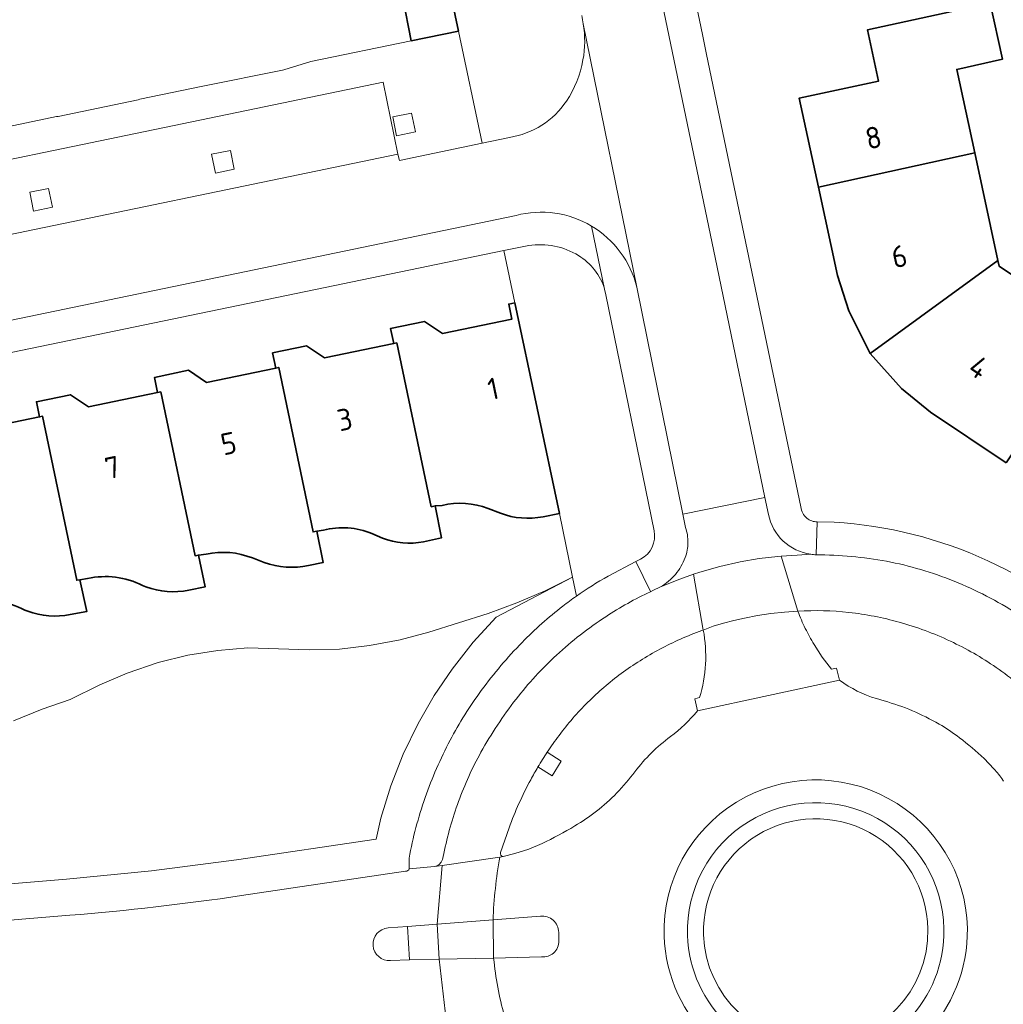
# Model space of a CAD drawing. Extents: x 150256 to 156914, y 461459 to 469481.
# Tile 673 of 731: x 154801 to 154862, y 468251 to 468312. Entities that reach past the tile are written whole.
import ezdxf
from ezdxf.enums import TextEntityAlignment as Align

# ---------------------------------------------------------------- set-up
doc = ezdxf.new("R2010")
doc.units = 0
doc.header["$LTSCALE"] = 0.75
for name, color, linetype, lineweight in [('B-RO-GR-BEPLANTING_CULTUUR_BOSPLANTSOEN-GV', 251, 'CONTINUOUS', 18), ('B-RO-GR-BEPLANTING_CULTUUR_HEESTERS-GV', 251, 'CONTINUOUS', 18), ('B-RO-GR-GROENVOORZIENING-GV', 251, 'CONTINUOUS', 18), ('B-RO-IE-TERREINAFSCHEIDING_KUNSTMATIG_HEKWERK-G', 251, 'IE-TERREINAFSCHEIDING-KUNSTMATIG', 18), ('B-RO-OG-BEBOUWING-GV', 6, 'CONTINUOUS', 35), ('B-RO-OG-BEBOUWING-T18', 1, 'CONTINUOUS', 18), ('B-RO-OG-TERREIN_CULTUURSCHEIDING-GV', 251, 'CONTINUOUS', 18), ('B-RO-VH-VERHARDING_ASFALT-GV', 251, 'CONTINUOUS', 18), ('B-RO-VH-VERHARDING_BETONSTRAATSTEEN-GV', 251, 'CONTINUOUS', 18), ('B-RO-VH-VERHARDING_TEGEL-GV', 251, 'CONTINUOUS', 18)]:
    doc.layers.add(name, color=color, linetype=linetype, lineweight=lineweight)
doc.styles.add('NLCS-ISO-M200-T18', font='NLCS-ISO.ttf', dxfattribs={"height": 360})
doc.linetypes.add('IE-TERREINAFSCHEIDING-KUNSTMATIG', pattern='A,4,[82,NLCS.SHX,S=0.75,R=90,X=0,Y=0],4,-2', length=10)

msp = doc.modelspace()

# ---------------------------------------------------------------- linework, layer by layer
at = {"layer": 'B-RO-GR-BEPLANTING_CULTUUR_BOSPLANTSOEN-GV'}
msp.add_lwpolyline([(154797.525, 468258.298), (154803.73, 468258.814), (154809.026, 468259.334), (154814.301, 468260.024), (154823.001, 468261.318), (154823.289, 468262.609), (154823.912, 468264.633), (154824.681, 468266.604), (154825.598, 468268.512), (154826.594, 468270.245), (154827.717, 468271.896), (154829.032, 468273.562), (154830.461, 468275.127), (154835.196, 468277.602), (154833.504, 468276.765), (154831.734, 468276.01), (154829.958, 468275.341), (154826.277, 468274.192), (154824.487, 468273.718), (154822.569, 468273.365), (154820.718, 468273.131), (154818.834, 468273.081), (154815.009, 468273.223), (154813.147, 468273.054), (154811.281, 468272.764), (154809.43, 468272.3), (154807.509, 468271.636), (154805.81, 468270.919), (154803.963, 468269.998), (154802.229, 468269.391), (154800.442, 468268.673)], dxfattribs=at)
msp.add_lwpolyline([(154797.525, 468258.298), (154803.73, 468258.814), (154809.026, 468259.334), (154814.301, 468260.024), (154823.001, 468261.318), (154823.289, 468262.609), (154823.912, 468264.633), (154824.681, 468266.604), (154825.598, 468268.512), (154826.594, 468270.245), (154827.717, 468271.896), (154829.032, 468273.562), (154830.461, 468275.127), (154835.196, 468277.602), (154833.504, 468276.765), (154831.734, 468276.01), (154829.958, 468275.341), (154826.277, 468274.192), (154824.487, 468273.718), (154822.569, 468273.365), (154820.718, 468273.131), (154818.834, 468273.081), (154815.009, 468273.223), (154813.147, 468273.054), (154811.281, 468272.764), (154809.43, 468272.3), (154807.509, 468271.636), (154805.81, 468270.919), (154803.963, 468269.998), (154802.229, 468269.391), (154800.442, 468268.673)], dxfattribs=at)
at = {"layer": 'B-RO-GR-BEPLANTING_CULTUUR_HEESTERS-GV'}
for points in [[(154832.477, 468298.239), (154830.938, 468297.921), (154831.607, 468294.679), (154834.388, 468281.566), (154835.196, 468277.602), (154835.443, 468276.426)], [(154832.477, 468298.239), (154830.938, 468297.921), (154831.607, 468294.679), (154834.388, 468281.566), (154835.196, 468277.602), (154835.443, 468276.426)], [(154840.275, 468280.499), (154837.276, 468295.178), (154837.201, 468295.53)], [(154840.275, 468280.499), (154837.276, 468295.178), (154837.201, 468295.53)], [(154837.416, 468277.68), (154839.141, 468278.578), (154839.439, 468278.733)], [(154837.416, 468277.68), (154839.141, 468278.578), (154839.439, 468278.733)]]:
    msp.add_lwpolyline(points, dxfattribs=at)
for points in [[(154834.081, 468298.205, 0.088542), (154832.477, 468298.239)], [(154834.081, 468298.205, 0.088542), (154832.477, 468298.239)], [(154835.573, 468297.617, 0.088467), (154834.081, 468298.205)], [(154835.573, 468297.617, 0.088467), (154834.081, 468298.205)], [(154836.574, 468296.719, 0.09004), (154835.573, 468297.617)], [(154836.574, 468296.719, 0.09004), (154835.573, 468297.617)], [(154837.201, 468295.53, 0.091507), (154836.574, 468296.719)], [(154837.201, 468295.53, 0.091507), (154836.574, 468296.719)], [(154839.439, 468278.733, 0.337456), (154840.275, 468280.499)], [(154839.439, 468278.733, 0.337456), (154840.275, 468280.499)], [(154835.443, 468276.426, -0.024441), (154837.416, 468277.68)], [(154835.443, 468276.426, -0.024441), (154837.416, 468277.68)]]:
    msp.add_lwpolyline(points, format="xyb", dxfattribs=at)
at = {"layer": 'B-RO-GR-GROENVOORZIENING-GV'}
for points in [[(154824.257, 468305.066), (154825.434, 468305.303), (154825.198, 468306.479), (154824.021, 468306.243)], [(154824.257, 468305.066), (154825.434, 468305.303), (154825.198, 468306.479), (154824.021, 468306.243)], [(154812.993, 468302.744), (154814.17, 468302.98), (154813.934, 468304.157), (154812.757, 468303.92)], [(154812.993, 468302.744), (154814.17, 468302.98), (154813.934, 468304.157), (154812.757, 468303.92)], [(154801.682, 468300.381), (154802.859, 468300.617), (154802.623, 468301.794), (154801.446, 468301.557)], [(154801.682, 468300.381), (154802.859, 468300.617), (154802.623, 468301.794), (154801.446, 468301.557)]]:
    msp.add_lwpolyline(points, close=True, dxfattribs=at)
at = {"layer": 'B-RO-IE-TERREINAFSCHEIDING_KUNSTMATIG_HEKWERK-G'}
for points in [[(154834.388, 468281.566), (154835.196, 468277.602)], [(154834.388, 468281.566), (154835.196, 468277.602)], [(154835.196, 468277.602), (154833.504, 468276.765), (154831.734, 468276.01), (154829.958, 468275.341), (154826.277, 468274.192), (154824.487, 468273.718), (154822.569, 468273.365), (154820.718, 468273.131), (154818.834, 468273.081), (154815.009, 468273.223), (154813.147, 468273.054), (154811.281, 468272.764), (154809.43, 468272.3), (154807.509, 468271.636), (154805.81, 468270.919), (154803.963, 468269.998), (154802.229, 468269.391), (154800.442, 468268.673)], [(154835.196, 468277.602), (154833.504, 468276.765), (154831.734, 468276.01), (154829.958, 468275.341), (154826.277, 468274.192), (154824.487, 468273.718), (154822.569, 468273.365), (154820.718, 468273.131), (154818.834, 468273.081), (154815.009, 468273.223), (154813.147, 468273.054), (154811.281, 468272.764), (154809.43, 468272.3), (154807.509, 468271.636), (154805.81, 468270.919), (154803.963, 468269.998), (154802.229, 468269.391), (154800.442, 468268.673)]]:
    msp.add_lwpolyline(points, dxfattribs=at)
at = {"layer": 'B-RO-OG-BEBOUWING-GV'}
for points in [[(154825.166, 468310.976), (154828.12, 468311.584), (154827.562, 468314.236), (154824.641, 468313.644)], [(154825.166, 468310.976), (154828.12, 468311.584), (154827.562, 468314.236), (154824.641, 468313.644)], [(154850.492, 468301.876), (154860.214, 468304.001), (154859.094, 468309.191), (154861.939, 468309.823), (154861.185, 468313.32), (154853.542, 468311.658), (154854.235, 468308.472), (154849.291, 468307.397)], [(154850.492, 468301.876), (154860.214, 468304.001), (154859.094, 468309.191), (154861.939, 468309.823), (154861.185, 468313.32), (154853.542, 468311.658), (154854.235, 468308.472), (154849.291, 468307.397)], [(154853.707, 468291.532), (154861.66, 468297.302), (154860.214, 468304.001), (154850.492, 468301.876), (154851.69, 468296.373), (154852.393, 468294.176)], [(154853.707, 468291.532), (154861.66, 468297.302), (154860.214, 468304.001), (154850.492, 468301.876), (154851.69, 468296.373), (154852.393, 468294.176)], [(154862.16, 468284.712), (154867.665, 468292.967), (154861.735, 468296.953), (154861.66, 468297.302), (154853.707, 468291.532), (154855.666, 468289.35), (154857.46, 468287.866)], [(154862.16, 468284.712), (154867.665, 468292.967), (154861.735, 468296.953), (154861.66, 468297.302), (154853.707, 468291.532), (154855.666, 468289.35), (154857.46, 468287.866)]]:
    msp.add_lwpolyline(points, close=True, dxfattribs=at)
for points in [[(154833.371, 468281.366), (154834.388, 468281.566), (154831.607, 468294.679), (154831.234, 468294.601), (154831.429, 468293.662), (154827.122, 468292.769), (154826.007, 468293.518), (154823.892, 468293.081), (154824.087, 468292.14), (154824.268, 468292.177), (154826.415, 468281.986), (154826.656, 468282.037), (154827.09, 468282.069)], [(154833.371, 468281.366), (154834.388, 468281.566), (154831.607, 468294.679), (154831.234, 468294.601), (154831.429, 468293.662), (154827.122, 468292.769), (154826.007, 468293.518), (154823.892, 468293.081), (154824.087, 468292.14), (154824.268, 468292.177), (154826.415, 468281.986), (154826.656, 468282.037), (154827.09, 468282.069)], [(154825.937, 468279.812), (154827.045, 468280.046), (154826.656, 468282.037), (154826.415, 468281.986), (154824.268, 468292.177), (154824.087, 468292.14), (154819.779, 468291.248), (154818.664, 468291.997), (154816.55, 468291.56), (154816.745, 468290.619), (154816.934, 468290.658), (154819.074, 468280.424), (154819.307, 468280.473), (154819.708, 468280.536)], [(154825.937, 468279.812), (154827.045, 468280.046), (154826.656, 468282.037), (154826.415, 468281.986), (154824.268, 468292.177), (154824.087, 468292.14), (154819.779, 468291.248), (154818.664, 468291.997), (154816.55, 468291.56), (154816.745, 468290.619), (154816.934, 468290.658), (154819.074, 468280.424), (154819.307, 468280.473), (154819.708, 468280.536)], [(154818.783, 468278.336), (154819.703, 468278.53), (154819.307, 468280.473), (154819.074, 468280.424), (154816.934, 468290.658), (154816.745, 468290.619), (154812.437, 468289.727), (154811.322, 468290.476), (154809.208, 468290.039), (154809.402, 468289.098), (154809.594, 468289.138), (154811.726, 468278.939), (154811.94, 468278.984), (154812.421, 468279.047)], [(154818.783, 468278.336), (154819.703, 468278.53), (154819.307, 468280.473), (154819.074, 468280.424), (154816.934, 468290.658), (154816.745, 468290.619), (154812.437, 468289.727), (154811.322, 468290.476), (154809.208, 468290.039), (154809.402, 468289.098), (154809.594, 468289.138), (154811.726, 468278.939), (154811.94, 468278.984), (154812.421, 468279.047)], [(154811.339, 468276.798), (154812.353, 468277.006), (154811.94, 468278.984), (154811.726, 468278.939), (154809.594, 468289.138), (154809.402, 468289.098), (154805.095, 468288.206), (154803.98, 468288.955), (154801.865, 468288.517), (154802.06, 468287.577), (154802.252, 468287.617), (154804.377, 468277.413), (154804.569, 468277.453), (154805.049, 468277.524)], [(154811.339, 468276.798), (154812.353, 468277.006), (154811.94, 468278.984), (154811.726, 468278.939), (154809.594, 468289.138), (154809.402, 468289.098), (154805.095, 468288.206), (154803.98, 468288.955), (154801.865, 468288.517), (154802.06, 468287.577), (154802.252, 468287.617), (154804.377, 468277.413), (154804.569, 468277.453), (154805.049, 468277.524)], [(154803.959, 468275.278), (154805.004, 468275.476), (154804.569, 468277.453), (154804.377, 468277.413), (154802.252, 468287.617), (154802.06, 468287.577), (154797.752, 468286.685), (154796.637, 468287.434), (154794.523, 468286.996), (154794.718, 468286.056), (154794.913, 468286.096), (154797.069, 468275.897), (154797.229, 468275.931), (154797.701, 468275.994)], [(154803.959, 468275.278), (154805.004, 468275.476), (154804.569, 468277.453), (154804.377, 468277.413), (154802.252, 468287.617), (154802.06, 468287.577), (154797.752, 468286.685), (154796.637, 468287.434), (154794.523, 468286.996), (154794.718, 468286.056), (154794.913, 468286.096), (154797.069, 468275.897), (154797.229, 468275.931), (154797.701, 468275.994)], [(154829.957, 468281.881), (154830.716, 468281.588)], [(154829.957, 468281.881), (154830.716, 468281.588)], [(154822.731, 468280.317), (154823.385, 468280.044)], [(154822.731, 468280.317), (154823.385, 468280.044)], [(154815.307, 468278.803), (154816.033, 468278.519)], [(154815.307, 468278.803), (154816.033, 468278.519)], [(154808.456, 468277.093), (154808.673, 468277.012)], [(154808.456, 468277.093), (154808.673, 468277.012)], [(154801.142, 468275.556), (154801.328, 468275.489)], [(154801.142, 468275.556), (154801.328, 468275.489)]]:
    msp.add_lwpolyline(points, dxfattribs=at)
for points in [[(154827.09, 468282.069, -0.152779), (154829.957, 468281.881)], [(154827.09, 468282.069, -0.152779), (154829.957, 468281.881)], [(154830.716, 468281.588, 0.14011), (154833.371, 468281.366)], [(154830.716, 468281.588, 0.14011), (154833.371, 468281.366)], [(154819.708, 468280.536, -0.163066), (154822.731, 468280.317)], [(154819.708, 468280.536, -0.163066), (154822.731, 468280.317)], [(154823.385, 468280.044, 0.151286), (154825.937, 468279.812)], [(154823.385, 468280.044, 0.151286), (154825.937, 468279.812)], [(154812.421, 468279.047, -0.146233), (154815.307, 468278.803)], [(154812.421, 468279.047, -0.146233), (154815.307, 468278.803)], [(154816.033, 468278.519, 0.138561), (154818.783, 468278.336)], [(154816.033, 468278.519, 0.138561), (154818.783, 468278.336)], [(154805.049, 468277.524, -0.174053), (154808.456, 468277.093)], [(154805.049, 468277.524, -0.174053), (154808.456, 468277.093)], [(154808.673, 468277.012, 0.142521), (154811.339, 468276.798)], [(154808.673, 468277.012, 0.142521), (154811.339, 468276.798)], [(154797.701, 468275.994, -0.187764), (154801.142, 468275.556)], [(154797.701, 468275.994, -0.187764), (154801.142, 468275.556)], [(154801.328, 468275.489, 0.135701), (154803.959, 468275.278)], [(154801.328, 468275.489, 0.135701), (154803.959, 468275.278)]]:
    msp.add_lwpolyline(points, format="xyb", dxfattribs=at)
at = {"layer": 'B-RO-OG-TERREIN_CULTUURSCHEIDING-GV'}
for points in [[(154835.196, 468277.602), (154830.461, 468275.127), (154829.032, 468273.562), (154827.717, 468271.896), (154826.594, 468270.245), (154825.598, 468268.512), (154824.681, 468266.604), (154823.912, 468264.633), (154823.289, 468262.609), (154823.001, 468261.318), (154814.301, 468260.024), (154809.026, 468259.334), (154803.73, 468258.814), (154797.525, 468258.298), (154791.773, 468257.767), (154786.027, 468257.204), (154778.388, 468256.41), (154774.588, 468255.983), (154769.866, 468255.398), (154762.189, 468254.375), (154756.018, 468253.509), (154749.846, 468252.645), (154737.494, 468250.668)], [(154835.196, 468277.602), (154830.461, 468275.127), (154829.032, 468273.562), (154827.717, 468271.896), (154826.594, 468270.245), (154825.598, 468268.512), (154824.681, 468266.604), (154823.912, 468264.633), (154823.289, 468262.609), (154823.001, 468261.318), (154814.301, 468260.024), (154809.026, 468259.334), (154803.73, 468258.814), (154797.525, 468258.298), (154791.773, 468257.767), (154786.027, 468257.204), (154778.388, 468256.41), (154774.588, 468255.983), (154769.866, 468255.398), (154762.189, 468254.375), (154756.018, 468253.509), (154749.846, 468252.645), (154737.494, 468250.668)], [(154835.443, 468276.426), (154835.196, 468277.602)], [(154835.443, 468276.426), (154835.196, 468277.602)], [(154843.335, 468274.32), (154843.244, 468274.286)], [(154843.335, 468274.32), (154843.244, 468274.286)], [(154850.222, 468273.421), (154850.732, 468272.635), (154851.302, 468271.892), (154851.629, 468271.94), (154851.815, 468271.192)], [(154850.222, 468273.421), (154850.732, 468272.635), (154851.302, 468271.892), (154851.629, 468271.94), (154851.815, 468271.192)], [(154842.97, 468269.291), (154842.8, 468270.034), (154843.097, 468270.114)], [(154842.97, 468269.291), (154842.8, 468270.034), (154843.097, 468270.114)], [(154854.099, 468270.056), (154854.583, 468269.912)], [(154854.099, 468270.056), (154854.583, 468269.912)], [(154833.636, 468266.732), (154834.498, 468266.159), (154833.944, 468265.246), (154833.053, 468265.804)], [(154833.636, 468266.732), (154834.498, 468266.159), (154833.944, 468265.246), (154833.053, 468265.804)], [(154860.793, 468266.325), (154861.412, 468265.686)], [(154860.793, 468266.325), (154861.412, 468265.686)], [(154861.966, 468264.99), (154861.995, 468264.915)], [(154861.966, 468264.99), (154861.995, 468264.915)], [(154831.256, 468262.015), (154830.725, 468260.474)], [(154831.256, 468262.015), (154830.725, 468260.474)], [(154830.889, 468260.226), (154831.625, 468260.427), (154832.48, 468260.697), (154833.307, 468261.044)], [(154830.889, 468260.226), (154831.625, 468260.427), (154832.48, 468260.697), (154833.307, 468261.044)], [(154825.052, 468259.474), (154825.035, 468260.129)], [(154825.052, 468259.474), (154825.035, 468260.129)], [(154814.612, 468257.796), (154824.821, 468259.313)], [(154814.612, 468257.796), (154824.821, 468259.313)], [(154720.52, 468245.378), (154726.565, 468246.491), (154737.864, 468248.449), (154750.18, 468250.42), (154756.33, 468251.281), (154762.494, 468252.146), (154770.153, 468253.166), (154774.852, 468253.749), (154778.63, 468254.173), (154786.253, 468254.965), (154791.986, 468255.527), (154797.722, 468256.057), (154803.933, 468256.573)], [(154720.52, 468245.378), (154726.565, 468246.491), (154737.864, 468248.449), (154750.18, 468250.42), (154756.33, 468251.281), (154762.494, 468252.146), (154770.153, 468253.166), (154774.852, 468253.749), (154778.63, 468254.173), (154786.253, 468254.965), (154791.986, 468255.527), (154797.722, 468256.057), (154803.933, 468256.573)]]:
    msp.add_lwpolyline(points, dxfattribs=at)
for points in [[(154834.6, 468275.803, -0.010874), (154835.443, 468276.426)], [(154834.6, 468275.803, -0.010874), (154835.443, 468276.426)], [(154832.071, 468273.553, -0.03577), (154834.6, 468275.803)], [(154832.071, 468273.553, -0.03577), (154834.6, 468275.803)], [(154852.395, 468275.413, 0.0444), (154849.219, 468275.49)], [(154852.395, 468275.413, 0.0444), (154849.219, 468275.49)], [(154849.219, 468275.49, 0.028919), (154849.68, 468274.423)], [(154849.219, 468275.49, 0.028919), (154849.68, 468274.423)], [(154855.515, 468274.808, 0.041285), (154852.395, 468275.413)], [(154855.515, 468274.808, 0.041285), (154852.395, 468275.413)], [(154858.699, 468273.628, 0.041363), (154855.515, 468274.808)], [(154858.699, 468273.628, 0.041363), (154855.515, 468274.808)], [(154843.244, 468274.286, 0.035983), (154840.639, 468273.13)], [(154843.244, 468274.286, 0.035983), (154840.639, 468273.13)], [(154843.097, 468270.114, 0.122693), (154843.335, 468274.32)], [(154843.097, 468270.114, 0.122693), (154843.335, 468274.32)], [(154849.68, 468274.423, 0.020454), (154850.222, 468273.421)], [(154849.68, 468274.423, 0.020454), (154850.222, 468273.421)], [(154829.532, 468270.564, -0.035816), (154832.071, 468273.553)], [(154829.532, 468270.564, -0.035816), (154832.071, 468273.553)], [(154861.544, 468271.995, 0.042462), (154858.699, 468273.628)], [(154861.544, 468271.995, 0.042462), (154858.699, 468273.628)], [(154840.639, 468273.13, 0.036418), (154838.23, 468271.608)], [(154840.639, 468273.13, 0.036418), (154838.23, 468271.608)], [(154838.23, 468271.608, 0.036791), (154836.154, 468269.826)], [(154838.23, 468271.608, 0.036791), (154836.154, 468269.826)], [(154864.258, 468269.753, 0.042773), (154861.544, 468271.995)], [(154864.258, 468269.753, 0.042773), (154861.544, 468271.995)], [(154851.815, 468271.192, 0.086606), (154854.099, 468270.056)], [(154851.815, 468271.192, 0.086606), (154854.099, 468270.056)], [(154827.59, 468267.463, -0.037922), (154829.532, 468270.564)], [(154827.59, 468267.463, -0.037922), (154829.532, 468270.564)], [(154836.154, 468269.826, 0.037459), (154834.367, 468267.769)], [(154836.154, 468269.826, 0.037459), (154834.367, 468267.769)], [(154854.583, 468269.912, -0.03235), (154856.336, 468269.299)], [(154854.583, 468269.912, -0.03235), (154856.336, 468269.299)], [(154841.295, 468267.69, 0.062281), (154842.97, 468269.291)], [(154841.295, 468267.69, 0.062281), (154842.97, 468269.291)], [(154856.336, 468269.299, -0.03204), (154857.997, 468268.47)], [(154856.336, 468269.299, -0.03204), (154857.997, 468268.47)], [(154857.997, 468268.47, -0.032358), (154859.271, 468267.615)], [(154857.997, 468268.47, -0.032358), (154859.271, 468267.615)], [(154826.038, 468263.892, -0.038074), (154827.59, 468267.463)], [(154826.038, 468263.892, -0.038074), (154827.59, 468267.463)], [(154834.367, 468267.769, 0.014658), (154833.636, 468266.732)], [(154834.367, 468267.769, 0.014658), (154833.636, 468266.732)], [(154839.082, 468265.505, -0.07367), (154841.295, 468267.69)], [(154839.082, 468265.505, -0.07367), (154841.295, 468267.69)], [(154859.271, 468267.615, -0.0249), (154860.793, 468266.325)], [(154859.271, 468267.615, -0.0249), (154860.793, 468266.325)], [(154833.053, 468265.804, 0.00974), (154832.601, 468265.006)], [(154833.053, 468265.804, 0.00974), (154832.601, 468265.006)], [(154837.956, 468264.188, 0.034805), (154839.082, 468265.505)], [(154837.956, 468264.188, 0.034805), (154839.082, 468265.505)], [(154861.412, 468265.686, -0.025633), (154861.966, 468264.99)], [(154861.412, 468265.686, -0.025633), (154861.966, 468264.99)], [(154832.601, 468265.006, 0.036997), (154831.256, 468262.015)], [(154832.601, 468265.006, 0.036997), (154831.256, 468262.015)], [(154825.035, 468260.129, -0.03806), (154826.038, 468263.892)], [(154825.035, 468260.129, -0.03806), (154826.038, 468263.892)], [(154836.684, 468263.045, 0.034337), (154837.956, 468264.188)], [(154836.684, 468263.045, 0.034337), (154837.956, 468264.188)], [(154858.3, 468255.734, 1.008967), (154842.354, 468255.333)], [(154858.3, 468255.734, 1.008967), (154842.354, 468255.333)], [(154835.348, 468262.13, 0.032378), (154836.684, 468263.045)], [(154835.348, 468262.13, 0.032378), (154836.684, 468263.045)], [(154843.353, 468255.367, -1.008889), (154857.3, 468255.718)], [(154857.3, 468255.718, 1.008889), (154843.353, 468255.367)], [(154843.353, 468255.367, -1.008889), (154857.3, 468255.718)], [(154857.3, 468255.718, 1.008889), (154843.353, 468255.367)], [(154833.307, 468261.044, 0.023408), (154835.348, 468262.13)], [(154833.307, 468261.044, 0.023408), (154835.348, 468262.13)], [(154830.725, 468260.474, 0.45711), (154830.889, 468260.226)], [(154830.725, 468260.474, 0.45711), (154830.889, 468260.226)], [(154824.821, 468259.313, 0.331981), (154825.052, 468259.474)], [(154824.821, 468259.313, 0.331981), (154825.052, 468259.474)], [(154803.933, 468256.573, 0.016191), (154814.612, 468257.796)], [(154803.933, 468256.573, 0.016191), (154814.612, 468257.796)], [(154842.354, 468255.333, 0.992913), (154858.3, 468255.734)], [(154842.354, 468255.333, 0.992913), (154858.3, 468255.734)], [(154857.3, 468255.718, -0.993118), (154843.353, 468255.367)], [(154843.353, 468255.367, 0.993118), (154857.3, 468255.718)], [(154857.3, 468255.718, -0.993118), (154843.353, 468255.367)], [(154843.353, 468255.367, 0.993118), (154857.3, 468255.718)]]:
    msp.add_lwpolyline(points, format="xyb", dxfattribs=at)
at = {"layer": 'B-RO-VH-VERHARDING_ASFALT-GV'}
for points in [[(154843.335, 468274.32), (154843.954, 468274.551), (154844.59, 468274.742), (154845.234, 468274.916), (154845.888, 468275.062), (154846.714, 468275.222), (154847.545, 468275.347), (154848.381, 468275.44), (154849.219, 468275.49), (154848.18, 468278.915), (154847.977, 468278.902), (154846.803, 468278.764), (154845.634, 468278.564), (154844.363, 468278.276), (154843.11, 468277.92), (154842.735, 468277.79)], [(154843.335, 468274.32), (154843.954, 468274.551), (154844.59, 468274.742), (154845.234, 468274.916), (154845.888, 468275.062), (154846.714, 468275.222), (154847.545, 468275.347), (154848.381, 468275.44), (154849.219, 468275.49), (154848.18, 468278.915), (154847.977, 468278.902), (154846.803, 468278.764), (154845.634, 468278.564), (154844.363, 468278.276), (154843.11, 468277.92), (154842.735, 468277.79)], [(154830.258, 468256.284), (154826.79, 468256.027), (154826.905, 468253.84), (154830.297, 468253.903)], [(154830.258, 468256.284), (154826.79, 468256.027), (154826.905, 468253.84), (154830.297, 468253.903)]]:
    msp.add_lwpolyline(points, close=True, dxfattribs=at)
for points in [[(154850.016, 468279.033), (154849.163, 468278.978), (154848.18, 468278.915), (154849.219, 468275.49)], [(154850.016, 468279.033), (154849.163, 468278.978), (154848.18, 468278.915), (154849.219, 468275.49)], [(154843.244, 468274.286), (154843.335, 468274.32), (154842.735, 468277.79), (154841.879, 468277.493), (154840.682, 468277.005), (154840.671, 468276.998)], [(154843.244, 468274.286), (154843.335, 468274.32), (154842.735, 468277.79), (154841.879, 468277.493), (154840.682, 468277.005), (154840.671, 468276.998)], [(154851.815, 468271.192), (154842.97, 468269.291)], [(154851.815, 468271.192), (154842.97, 468269.291)], [(154854.583, 468269.912), (154854.099, 468270.056)], [(154854.583, 468269.912), (154854.099, 468270.056)], [(154861.412, 468265.686), (154860.793, 468266.325)], [(154861.412, 468265.686), (154860.793, 468266.325)], [(154861.995, 468264.915), (154861.966, 468264.99)], [(154861.995, 468264.915), (154861.966, 468264.99)], [(154830.725, 468260.474), (154831.256, 468262.015)], [(154830.725, 468260.474), (154831.256, 468262.015)], [(154833.307, 468261.044), (154832.48, 468260.697), (154831.625, 468260.427), (154830.889, 468260.226), (154830.676, 468260.195)], [(154833.307, 468261.044), (154832.48, 468260.697), (154831.625, 468260.427), (154830.889, 468260.226), (154830.676, 468260.195)], [(154827.204, 468260.417), (154827.123, 468260.04), (154827.043, 468259.874), (154826.919, 468259.738), (154826.781, 468259.655), (154826.62, 468259.61), (154827.093, 468259.678), (154830.676, 468260.195), (154830.889, 468260.226)], [(154827.204, 468260.417), (154827.123, 468260.04), (154827.043, 468259.874), (154826.919, 468259.738), (154826.781, 468259.655), (154826.62, 468259.61), (154827.093, 468259.678), (154830.676, 468260.195), (154830.889, 468260.226)], [(154830.676, 468260.195), (154827.093, 468259.678), (154826.79, 468256.027)], [(154830.676, 468260.195), (154827.093, 468259.678), (154826.79, 468256.027)], [(154824.821, 468259.313), (154814.612, 468257.796)], [(154824.821, 468259.313), (154814.612, 468257.796)], [(154823.733, 468255.786), (154824.95, 468255.884), (154826.79, 468256.027), (154827.093, 468259.678), (154826.62, 468259.61), (154825.052, 468259.474)], [(154823.733, 468255.786), (154824.95, 468255.884), (154826.79, 468256.027), (154827.093, 468259.678), (154826.62, 468259.61), (154825.052, 468259.474)], [(154803.933, 468256.573), (154797.722, 468256.057), (154791.986, 468255.527), (154786.253, 468254.965), (154778.63, 468254.173), (154774.852, 468253.749), (154770.153, 468253.166), (154762.494, 468252.146), (154756.33, 468251.281), (154750.18, 468250.42), (154737.864, 468248.449), (154726.565, 468246.491), (154720.52, 468245.378)], [(154803.933, 468256.573), (154797.722, 468256.057), (154791.986, 468255.527), (154786.253, 468254.965), (154778.63, 468254.173), (154774.852, 468253.749), (154770.153, 468253.166), (154762.494, 468252.146), (154756.33, 468251.281), (154750.18, 468250.42), (154737.864, 468248.449), (154726.565, 468246.491), (154720.52, 468245.378)], [(154826.79, 468256.027), (154830.258, 468256.284)], [(154826.79, 468256.027), (154830.258, 468256.284)], [(154830.258, 468256.284), (154833.212, 468256.525)], [(154830.258, 468256.284), (154833.212, 468256.525)], [(154834.348, 468255.514), (154834.352, 468254.986)], [(154834.348, 468255.514), (154834.352, 468254.986)], [(154824.038, 468250.073), (154825.34, 468250.012), (154826.555, 468250.089), (154827.343, 468250.08), (154826.905, 468253.84), (154825.07, 468253.804), (154823.888, 468253.758)], [(154824.038, 468250.073), (154825.34, 468250.012), (154826.555, 468250.089), (154827.343, 468250.08), (154826.905, 468253.84), (154825.07, 468253.804), (154823.888, 468253.758)], [(154830.297, 468253.903), (154826.905, 468253.84)], [(154830.297, 468253.903), (154826.905, 468253.84)], [(154826.905, 468253.84), (154827.343, 468250.08), (154830.965, 468250.331)], [(154826.905, 468253.84), (154827.343, 468250.08), (154830.965, 468250.331)], [(154833.278, 468253.982), (154830.297, 468253.903)], [(154833.278, 468253.982), (154830.297, 468253.903)]]:
    msp.add_lwpolyline(points, dxfattribs=at)
for points in [[(154850.35, 468279.004, -0.026745), (154850.016, 468279.033)], [(154850.35, 468279.004, -0.026745), (154850.016, 468279.033)], [(154854.729, 468278.599, 0.043603), (154850.35, 468279.004)], [(154854.729, 468278.599, 0.043603), (154850.35, 468279.004)], [(154858.926, 468277.363, 0.048098), (154854.729, 468278.599)], [(154858.926, 468277.363, 0.048098), (154854.729, 468278.599)], [(154862.872, 468275.319, 0.048107), (154858.926, 468277.363)], [(154862.872, 468275.319, 0.048107), (154858.926, 468277.363)], [(154840.056, 468276.707, 0.037006), (154837.268, 468275.148)], [(154840.056, 468276.707, 0.037006), (154837.268, 468275.148)], [(154840.671, 468276.998, 0.020415), (154840.056, 468276.707)], [(154840.671, 468276.998, 0.020415), (154840.056, 468276.707)], [(154849.219, 468275.49, -0.0444), (154852.395, 468275.413)], [(154849.219, 468275.49, -0.0444), (154852.395, 468275.413)], [(154852.395, 468275.413, -0.041285), (154855.515, 468274.808)], [(154852.395, 468275.413, -0.041285), (154855.515, 468274.808)], [(154837.268, 468275.148, 0.041214), (154834.214, 468272.766)], [(154837.268, 468275.148, 0.041214), (154834.214, 468272.766)], [(154855.515, 468274.808, -0.041363), (154858.699, 468273.628)], [(154855.515, 468274.808, -0.041363), (154858.699, 468273.628)], [(154840.639, 468273.13, -0.035983), (154843.244, 468274.286)], [(154840.639, 468273.13, -0.035983), (154843.244, 468274.286)], [(154858.699, 468273.628, -0.042462), (154861.544, 468271.995)], [(154858.699, 468273.628, -0.042462), (154861.544, 468271.995)], [(154834.214, 468272.766, 0.041199), (154831.691, 468270.022)], [(154834.214, 468272.766, 0.041199), (154831.691, 468270.022)], [(154838.23, 468271.608, -0.036418), (154840.639, 468273.13)], [(154838.23, 468271.608, -0.036418), (154840.639, 468273.13)], [(154836.154, 468269.826, -0.036791), (154838.23, 468271.608)], [(154836.154, 468269.826, -0.036791), (154838.23, 468271.608)], [(154861.544, 468271.995, -0.042773), (154864.258, 468269.753)], [(154861.544, 468271.995, -0.042773), (154864.258, 468269.753)], [(154854.099, 468270.056, -0.086606), (154851.815, 468271.192)], [(154854.099, 468270.056, -0.086606), (154851.815, 468271.192)], [(154831.691, 468270.022, 0.038461), (154829.51, 468266.718)], [(154831.691, 468270.022, 0.038461), (154829.51, 468266.718)], [(154834.367, 468267.769, -0.037459), (154836.154, 468269.826)], [(154834.367, 468267.769, -0.037459), (154836.154, 468269.826)], [(154856.336, 468269.299, 0.03235), (154854.583, 468269.912)], [(154856.336, 468269.299, 0.03235), (154854.583, 468269.912)], [(154842.97, 468269.291, -0.062281), (154841.295, 468267.69)], [(154842.97, 468269.291, -0.062281), (154841.295, 468267.69)], [(154857.997, 468268.47, 0.03204), (154856.336, 468269.299)], [(154857.997, 468268.47, 0.03204), (154856.336, 468269.299)], [(154859.271, 468267.615, 0.032358), (154857.997, 468268.47)], [(154859.271, 468267.615, 0.032358), (154857.997, 468268.47)], [(154833.636, 468266.732, -0.014658), (154834.367, 468267.769)], [(154833.636, 468266.732, -0.014658), (154834.367, 468267.769)], [(154841.295, 468267.69, 0.07367), (154839.082, 468265.505)], [(154841.295, 468267.69, 0.07367), (154839.082, 468265.505)], [(154860.793, 468266.325, 0.0249), (154859.271, 468267.615)], [(154860.793, 468266.325, 0.0249), (154859.271, 468267.615)], [(154829.51, 468266.718, 0.039227), (154828.112, 468263.657)], [(154829.51, 468266.718, 0.039227), (154828.112, 468263.657)], [(154833.053, 468265.804, -0.012382), (154833.636, 468266.732)], [(154833.053, 468265.804, -0.012382), (154833.636, 468266.732)], [(154832.601, 468265.006, -0.00974), (154833.053, 468265.804)], [(154832.601, 468265.006, -0.00974), (154833.053, 468265.804)], [(154839.082, 468265.505, -0.034805), (154837.956, 468264.188)], [(154839.082, 468265.505, -0.034805), (154837.956, 468264.188)], [(154861.966, 468264.99, 0.025633), (154861.412, 468265.686)], [(154861.966, 468264.99, 0.025633), (154861.412, 468265.686)], [(154831.256, 468262.015, -0.036997), (154832.601, 468265.006)], [(154831.256, 468262.015, -0.036997), (154832.601, 468265.006)], [(154840.894, 468255.3, -1.002334), (154859.758, 468255.784)], [(154840.894, 468255.3, -1.002334), (154859.758, 468255.784)], [(154828.112, 468263.657, 0.039516), (154827.204, 468260.417)], [(154828.112, 468263.657, 0.039516), (154827.204, 468260.417)], [(154837.956, 468264.188, -0.034337), (154836.684, 468263.045)], [(154837.956, 468264.188, -0.034337), (154836.684, 468263.045)], [(154836.684, 468263.045, -0.032378), (154835.348, 468262.13)], [(154836.684, 468263.045, -0.032378), (154835.348, 468262.13)], [(154835.348, 468262.13, -0.023408), (154833.307, 468261.044)], [(154835.348, 468262.13, -0.023408), (154833.307, 468261.044)], [(154830.676, 468260.195, 0.032204), (154830.258, 468256.284)], [(154830.258, 468256.284, -0.032204), (154830.676, 468260.195)], [(154830.676, 468260.195, 0.032204), (154830.258, 468256.284)], [(154830.258, 468256.284, -0.032204), (154830.676, 468260.195)], [(154830.889, 468260.226, -0.45711), (154830.725, 468260.474)], [(154830.889, 468260.226, -0.45711), (154830.725, 468260.474)], [(154825.052, 468259.474, -0.331981), (154824.821, 468259.313)], [(154825.052, 468259.474, -0.331981), (154824.821, 468259.313)], [(154814.612, 468257.796, -0.016191), (154803.933, 468256.573)], [(154814.612, 468257.796, -0.016191), (154803.933, 468256.573)], [(154833.212, 468256.525, -0.427097), (154834.348, 468255.514)], [(154833.212, 468256.525, -0.427097), (154834.348, 468255.514)], [(154823.888, 468253.758, -0.996531), (154823.733, 468255.786)], [(154823.888, 468253.758, -0.996531), (154823.733, 468255.786)], [(154859.758, 468255.784, -0.990353), (154840.894, 468255.3)], [(154859.758, 468255.784, -0.990353), (154840.894, 468255.3)], [(154834.266, 468254.571, -0.106778), (154834.019, 468254.227)], [(154834.266, 468254.571, -0.106778), (154834.019, 468254.227)], [(154834.352, 468254.986, -0.105968), (154834.266, 468254.571)], [(154834.352, 468254.986, -0.105968), (154834.266, 468254.571)], [(154830.297, 468253.903, 0.044256), (154830.965, 468250.331)], [(154830.965, 468250.331, -0.044256), (154830.297, 468253.903)], [(154830.297, 468253.903, 0.044256), (154830.965, 468250.331)], [(154830.965, 468250.331, -0.044256), (154830.297, 468253.903)], [(154833.681, 468254.03, -0.089538), (154833.278, 468253.982)], [(154833.681, 468254.03, -0.089538), (154833.278, 468253.982)], [(154834.019, 468254.227, -0.110027), (154833.681, 468254.03)], [(154834.019, 468254.227, -0.110027), (154833.681, 468254.03)]]:
    msp.add_lwpolyline(points, format="xyb", dxfattribs=at)
at = {"layer": 'B-RO-VH-VERHARDING_BETONSTRAATSTEEN-GV'}
for points in [[(154816.099, 468371.87), (154815.226, 468371.736), (154814.166, 468374.484), (154819.76, 468376.696), (154818.64, 468380.189), (154812.798, 468377.962), (154810.308, 468376.955), (154811.715, 468373.535), (154812.723, 468371.017), (154815.833, 468362.194), (154817.269, 468357.479), (154818.709, 468352.753), (154820.928, 468343.888), (154821.59, 468341.259), (154821.843, 468340.051), (154822.524, 468337.407), (154823.41, 468333.776), (154824.582, 468328.59), (154825.577, 468323.752), (154826.572, 468318.917), (154827.562, 468314.236), (154828.12, 468311.584), (154829.585, 468304.61), (154831.289, 468304.968)], [(154816.099, 468371.87), (154815.226, 468371.736), (154814.166, 468374.484), (154819.76, 468376.696), (154818.64, 468380.189), (154812.798, 468377.962), (154810.308, 468376.955), (154811.715, 468373.535), (154812.723, 468371.017), (154815.833, 468362.194), (154817.269, 468357.479), (154818.709, 468352.753), (154820.928, 468343.888), (154821.59, 468341.259), (154821.843, 468340.051), (154822.524, 468337.407), (154823.41, 468333.776), (154824.582, 468328.59), (154825.577, 468323.752), (154826.572, 468318.917), (154827.562, 468314.236), (154828.12, 468311.584), (154829.585, 468304.61), (154831.289, 468304.968)], [(154849.398, 468281.98), (154843.536, 468310.121), (154843.278, 468311.364), (154839.99, 468327.147), (154838.583, 468333.57), (154837.13, 468339.983), (154835.141, 468348.483), (154834.093, 468352.752)], [(154849.398, 468281.98), (154843.536, 468310.121), (154843.278, 468311.364), (154839.99, 468327.147), (154838.583, 468333.57), (154837.13, 468339.983), (154835.141, 468348.483), (154834.093, 468352.752)], [(154834.217, 468343.367), (154836.185, 468334.834), (154837.809, 468327.47), (154839.364, 468320.091), (154844.071, 468297.489), (154847.171, 468282.573), (154847.391, 468281.516)], [(154847.171, 468282.573), (154844.071, 468297.489), (154839.364, 468320.091), (154837.809, 468327.47), (154836.185, 468334.834), (154834.217, 468343.367)], [(154834.217, 468343.367), (154836.185, 468334.834), (154837.809, 468327.47), (154839.364, 468320.091), (154844.071, 468297.489), (154847.171, 468282.573), (154847.391, 468281.516)], [(154847.171, 468282.573), (154844.071, 468297.489), (154839.364, 468320.091), (154837.809, 468327.47), (154836.185, 468334.834), (154834.217, 468343.367)], [(154835.875, 468312.033), (154839.203, 468295.649), (154842.064, 468281.529), (154847.171, 468282.573)], [(154839.203, 468295.649), (154835.875, 468312.033)], [(154835.875, 468312.033), (154839.203, 468295.649), (154842.064, 468281.529), (154847.171, 468282.573)], [(154839.203, 468295.649), (154835.875, 468312.033)], [(154829.585, 468304.61), (154828.12, 468311.584), (154825.166, 468310.976), (154818.926, 468309.691), (154817.242, 468309.176), (154817.159, 468309.15), (154812.215, 468308.156), (154808.297, 468307.34), (154808.201, 468307.312), (154808.194, 468307.31), (154803.222, 468306.277), (154803.122, 468306.263), (154799.664, 468305.542), (154799.587, 468305.517), (154799.578, 468305.515), (154794.573, 468304.486), (154790.763, 468303.689), (154785.772, 468302.694), (154785.767, 468302.693), (154784.053, 468302.486), (154777.753, 468301.194), (154774.856, 468300.6), (154767.264, 468299.044), (154767.376, 468298.495)], [(154829.585, 468304.61), (154828.12, 468311.584), (154825.166, 468310.976), (154818.926, 468309.691), (154817.242, 468309.176), (154817.159, 468309.15), (154812.215, 468308.156), (154808.297, 468307.34), (154808.201, 468307.312), (154808.194, 468307.31), (154803.222, 468306.277), (154803.122, 468306.263), (154799.664, 468305.542), (154799.587, 468305.517), (154799.578, 468305.515), (154794.573, 468304.486), (154790.763, 468303.689), (154785.772, 468302.694), (154785.767, 468302.693), (154784.053, 468302.486), (154777.753, 468301.194), (154774.856, 468300.6), (154767.264, 468299.044), (154767.376, 468298.495)], [(154774.584, 468293.243), (154774.798, 468293.265), (154775.983, 468293.512), (154780.617, 468294.497), (154780.549, 468294.893), (154779.606, 468299.313), (154823.436, 468308.399), (154824.341, 468303.916), (154824.446, 468303.53), (154829.585, 468304.61)], [(154774.584, 468293.243), (154774.798, 468293.265), (154775.983, 468293.512), (154780.617, 468294.497), (154780.549, 468294.893), (154779.606, 468299.313), (154823.436, 468308.399), (154824.341, 468303.916), (154824.446, 468303.53), (154829.585, 468304.61)], [(154831.289, 468304.968), (154829.585, 468304.61)], [(154831.289, 468304.968), (154829.585, 468304.61)], [(154829.585, 468304.61), (154824.446, 468303.53), (154824.341, 468303.916), (154796.723, 468298.209), (154780.549, 468294.893), (154780.617, 468294.497), (154775.983, 468293.512), (154774.798, 468293.265), (154774.584, 468293.243), (154775.505, 468288.458), (154831.692, 468300.113)], [(154829.585, 468304.61), (154824.446, 468303.53), (154824.341, 468303.916), (154796.723, 468298.209), (154780.549, 468294.893), (154780.617, 468294.497), (154775.983, 468293.512), (154774.798, 468293.265), (154774.584, 468293.243), (154775.505, 468288.458), (154831.692, 468300.113)], [(154831.692, 468300.113), (154775.505, 468288.458), (154773.661, 468288.075), (154758.141, 468284.867), (154740.99, 468281.322), (154688.599, 468270.495)], [(154831.692, 468300.113), (154775.505, 468288.458), (154773.661, 468288.075), (154758.141, 468284.867), (154740.99, 468281.322), (154688.599, 468270.495)], [(154837.201, 468295.53), (154836.381, 468299.453)], [(154836.381, 468299.453), (154837.201, 468295.53), (154837.276, 468295.178), (154840.275, 468280.499)], [(154837.201, 468295.53), (154836.381, 468299.453)], [(154836.381, 468299.453), (154837.201, 468295.53), (154837.276, 468295.178), (154840.275, 468280.499)], [(154680.522, 468266.901), (154685.043, 468245.847), (154685.975, 468241.508), (154686.054, 468241.523), (154687.772, 468241.856), (154687.893, 468241.879), (154686.943, 468246.293), (154685.551, 468252.762), (154685.438, 468252.738), (154684.612, 468256.523), (154684.737, 468256.545), (154682.448, 468267.179), (154741.39, 468279.388), (154771.439, 468285.613), (154830.938, 468297.921), (154832.477, 468298.239)], [(154680.522, 468266.901), (154685.043, 468245.847), (154685.975, 468241.508), (154686.054, 468241.523), (154687.772, 468241.856), (154687.893, 468241.879), (154686.943, 468246.293), (154685.551, 468252.762), (154685.438, 468252.738), (154684.612, 468256.523), (154684.737, 468256.545), (154682.448, 468267.179), (154741.39, 468279.388), (154771.439, 468285.613), (154830.938, 468297.921), (154832.477, 468298.239)], [(154842.233, 468280.694), (154842.064, 468281.529), (154839.203, 468295.649)], [(154842.233, 468280.694), (154842.064, 468281.529), (154839.203, 468295.649)], [(154847.391, 468281.516), (154847.171, 468282.573), (154842.064, 468281.529), (154842.233, 468280.694)], [(154847.391, 468281.516), (154847.171, 468282.573), (154842.064, 468281.529), (154842.233, 468280.694)], [(154850.35, 468279.004), (154850.417, 468281.055)], [(154850.35, 468279.004), (154850.417, 468281.055)], [(154840.682, 468277.005), (154841.879, 468277.493), (154842.735, 468277.79), (154843.11, 468277.92), (154844.363, 468278.276), (154845.634, 468278.564), (154846.803, 468278.764), (154847.977, 468278.902), (154848.18, 468278.915), (154849.163, 468278.978), (154850.016, 468279.033)], [(154840.682, 468277.005), (154841.879, 468277.493), (154842.735, 468277.79), (154843.11, 468277.92), (154844.363, 468278.276), (154845.634, 468278.564), (154846.803, 468278.764), (154847.977, 468278.902), (154848.18, 468278.915), (154849.163, 468278.978), (154850.016, 468279.033)], [(154839.439, 468278.733), (154839.141, 468278.578)], [(154839.439, 468278.733), (154839.141, 468278.578)], [(154839.141, 468278.578), (154840.052, 468276.716), (154840.056, 468276.707)], [(154839.141, 468278.578), (154840.052, 468276.716), (154840.056, 468276.707)], [(154840.671, 468276.998), (154840.682, 468277.005)], [(154840.671, 468276.998), (154840.682, 468277.005)], [(154849.219, 468275.49), (154848.381, 468275.44), (154847.545, 468275.347), (154846.714, 468275.222), (154845.888, 468275.062), (154845.234, 468274.916), (154844.59, 468274.742), (154843.954, 468274.551), (154843.335, 468274.32)], [(154849.219, 468275.49), (154848.381, 468275.44), (154847.545, 468275.347), (154846.714, 468275.222), (154845.888, 468275.062), (154845.234, 468274.916), (154844.59, 468274.742), (154843.954, 468274.551), (154843.335, 468274.32)], [(154843.097, 468270.114), (154842.8, 468270.034), (154842.97, 468269.291), (154851.815, 468271.192), (154851.629, 468271.94), (154851.302, 468271.892), (154850.732, 468272.635), (154850.222, 468273.421)], [(154843.097, 468270.114), (154842.8, 468270.034), (154842.97, 468269.291), (154851.815, 468271.192), (154851.629, 468271.94), (154851.302, 468271.892), (154850.732, 468272.635), (154850.222, 468273.421)], [(154833.053, 468265.804), (154833.944, 468265.246), (154834.498, 468266.159), (154833.636, 468266.732)], [(154833.053, 468265.804), (154833.944, 468265.246), (154834.498, 468266.159), (154833.636, 468266.732)], [(154833.212, 468256.525), (154830.258, 468256.284), (154830.297, 468253.903), (154833.278, 468253.982)], [(154833.212, 468256.525), (154830.258, 468256.284), (154830.297, 468253.903), (154833.278, 468253.982)], [(154825.07, 468253.804), (154824.95, 468255.884), (154823.733, 468255.786)], [(154825.07, 468253.804), (154824.95, 468255.884), (154823.733, 468255.786)], [(154834.352, 468254.986), (154834.348, 468255.514)], [(154834.352, 468254.986), (154834.348, 468255.514)], [(154823.888, 468253.758), (154825.07, 468253.804)], [(154823.888, 468253.758), (154825.07, 468253.804)]]:
    msp.add_lwpolyline(points, dxfattribs=at)
for points in [[(154835.875, 468312.033, 0.021404), (154835.772, 468312.545)], [(154835.772, 468312.545, -0.021404), (154835.875, 468312.033)], [(154835.875, 468312.033, 0.021404), (154835.772, 468312.545)], [(154835.772, 468312.545, -0.021404), (154835.875, 468312.033)], [(154835.854, 468309.786, 0.084999), (154835.875, 468312.033)], [(154835.875, 468312.033, -0.084999), (154835.854, 468309.786)], [(154835.854, 468309.786, 0.084999), (154835.875, 468312.033)], [(154835.875, 468312.033, -0.084999), (154835.854, 468309.786)], [(154834.822, 468307.225, 0.10384), (154835.854, 468309.786)], [(154835.854, 468309.786, -0.10384), (154834.822, 468307.225)], [(154834.822, 468307.225, 0.10384), (154835.854, 468309.786)], [(154835.854, 468309.786, -0.10384), (154834.822, 468307.225)], [(154833.292, 468305.727, 0.104362), (154834.822, 468307.225)], [(154834.822, 468307.225, -0.104362), (154833.292, 468305.727)], [(154833.292, 468305.727, 0.104362), (154834.822, 468307.225)], [(154834.822, 468307.225, -0.104362), (154833.292, 468305.727)], [(154831.289, 468304.968, 0.104311), (154833.292, 468305.727)], [(154833.292, 468305.727, -0.104311), (154831.289, 468304.968)], [(154831.289, 468304.968, 0.104311), (154833.292, 468305.727)], [(154833.292, 468305.727, -0.104311), (154831.289, 468304.968)], [(154836.381, 468299.453, 0.200908), (154831.692, 468300.113)], [(154831.692, 468300.113, -0.200908), (154836.381, 468299.453)], [(154836.381, 468299.453, 0.200908), (154831.692, 468300.113)], [(154831.692, 468300.113, -0.200908), (154836.381, 468299.453)], [(154839.203, 468295.649, 0.200744), (154836.381, 468299.453)], [(154836.381, 468299.453, -0.200744), (154839.203, 468295.649)], [(154839.203, 468295.649, 0.200744), (154836.381, 468299.453)], [(154836.381, 468299.453, -0.200744), (154839.203, 468295.649)], [(154832.477, 468298.239, -0.088542), (154834.081, 468298.205)], [(154832.477, 468298.239, -0.088542), (154834.081, 468298.205)], [(154834.081, 468298.205, -0.088467), (154835.573, 468297.617)], [(154834.081, 468298.205, -0.088467), (154835.573, 468297.617)], [(154835.573, 468297.617, -0.09004), (154836.574, 468296.719)], [(154835.573, 468297.617, -0.09004), (154836.574, 468296.719)], [(154836.574, 468296.719, -0.091507), (154837.201, 468295.53)], [(154836.574, 468296.719, -0.091507), (154837.201, 468295.53)], [(154849.52, 468281.589, -0.091902), (154849.398, 468281.98)], [(154849.52, 468281.589, -0.091902), (154849.398, 468281.98)], [(154850.016, 468279.033, -0.319502), (154847.391, 468281.516)], [(154847.391, 468281.516, 0.319502), (154850.016, 468279.033)], [(154850.016, 468279.033, -0.319502), (154847.391, 468281.516)], [(154847.391, 468281.516, 0.319502), (154850.016, 468279.033)], [(154849.779, 468281.275, -0.099398), (154849.52, 468281.589)], [(154849.779, 468281.275, -0.099398), (154849.52, 468281.589)], [(154850.092, 468281.105, -0.101727), (154849.779, 468281.275)], [(154850.092, 468281.105, -0.101727), (154849.779, 468281.275)], [(154850.417, 468281.055, -0.098497), (154850.092, 468281.105)], [(154850.417, 468281.055, -0.098497), (154850.092, 468281.105)], [(154840.275, 468280.499, -0.337456), (154839.439, 468278.733)], [(154840.275, 468280.499, -0.337456), (154839.439, 468278.733)], [(154842.233, 468280.694, -0.085541), (154842.381, 468279.76)], [(154842.381, 468279.76, 0.085541), (154842.233, 468280.694)], [(154842.233, 468280.694, -0.085541), (154842.381, 468279.76)], [(154842.381, 468279.76, 0.085541), (154842.233, 468280.694)], [(154842.381, 468279.76, -0.085094), (154842.208, 468278.831)], [(154842.208, 468278.831, 0.085094), (154842.381, 468279.76)], [(154842.381, 468279.76, -0.085094), (154842.208, 468278.831)], [(154842.208, 468278.831, 0.085094), (154842.381, 468279.76)], [(154850.016, 468279.033, 0.026745), (154850.35, 468279.004)], [(154850.016, 468279.033, 0.026745), (154850.35, 468279.004)], [(154842.208, 468278.831, -0.085596), (154841.598, 468277.781)], [(154841.598, 468277.781, 0.085596), (154842.208, 468278.831)], [(154842.208, 468278.831, -0.085596), (154841.598, 468277.781)], [(154841.598, 468277.781, 0.085596), (154842.208, 468278.831)], [(154841.598, 468277.781, -0.085111), (154840.682, 468277.005)], [(154840.682, 468277.005, 0.085111), (154841.598, 468277.781)], [(154841.598, 468277.781, -0.085111), (154840.682, 468277.005)], [(154840.682, 468277.005, 0.085111), (154841.598, 468277.781)], [(154840.056, 468276.707, -0.020415), (154840.671, 468276.998)], [(154840.056, 468276.707, -0.020415), (154840.671, 468276.998)], [(154849.68, 468274.423, -0.028919), (154849.219, 468275.49)], [(154849.68, 468274.423, -0.028919), (154849.219, 468275.49)], [(154843.335, 468274.32, -0.122693), (154843.097, 468270.114)], [(154843.335, 468274.32, -0.122693), (154843.097, 468270.114)], [(154850.222, 468273.421, -0.020454), (154849.68, 468274.423)], [(154850.222, 468273.421, -0.020454), (154849.68, 468274.423)], [(154833.636, 468266.732, 0.012382), (154833.053, 468265.804)], [(154833.636, 468266.732, 0.012382), (154833.053, 468265.804)], [(154859.758, 468255.784, 1.002334), (154840.894, 468255.3)], [(154859.758, 468255.784, 1.002334), (154840.894, 468255.3)], [(154842.354, 468255.333, -1.008967), (154858.3, 468255.734)], [(154842.354, 468255.333, -1.008967), (154858.3, 468255.734)], [(154834.348, 468255.514, 0.427097), (154833.212, 468256.525)], [(154834.348, 468255.514, 0.427097), (154833.212, 468256.525)], [(154823.733, 468255.786, 0.996531), (154823.888, 468253.758)], [(154823.733, 468255.786, 0.996531), (154823.888, 468253.758)], [(154840.894, 468255.3, 0.990353), (154859.758, 468255.784)], [(154840.894, 468255.3, 0.990353), (154859.758, 468255.784)], [(154858.3, 468255.734, -0.992913), (154842.354, 468255.333)], [(154858.3, 468255.734, -0.992913), (154842.354, 468255.333)], [(154834.019, 468254.227, 0.106778), (154834.266, 468254.571)], [(154834.019, 468254.227, 0.106778), (154834.266, 468254.571)], [(154834.266, 468254.571, 0.105968), (154834.352, 468254.986)], [(154834.266, 468254.571, 0.105968), (154834.352, 468254.986)], [(154833.278, 468253.982, 0.089538), (154833.681, 468254.03)], [(154833.278, 468253.982, 0.089538), (154833.681, 468254.03)], [(154833.681, 468254.03, 0.110027), (154834.019, 468254.227)], [(154833.681, 468254.03, 0.110027), (154834.019, 468254.227)]]:
    msp.add_lwpolyline(points, format="xyb", dxfattribs=at)
for points in [[(154824.341, 468303.916), (154823.436, 468308.399), (154779.606, 468299.313), (154780.549, 468294.893), (154796.723, 468298.209)], [(154824.341, 468303.916), (154823.436, 468308.399), (154779.606, 468299.313), (154780.549, 468294.893), (154796.723, 468298.209)], [(154824.257, 468305.066), (154824.021, 468306.243), (154825.198, 468306.479), (154825.434, 468305.303)], [(154824.257, 468305.066), (154824.021, 468306.243), (154825.198, 468306.479), (154825.434, 468305.303)], [(154812.993, 468302.744), (154812.757, 468303.92), (154813.934, 468304.157), (154814.17, 468302.98)], [(154812.993, 468302.744), (154812.757, 468303.92), (154813.934, 468304.157), (154814.17, 468302.98)], [(154801.682, 468300.381), (154801.446, 468301.557), (154802.623, 468301.794), (154802.859, 468300.617)], [(154801.682, 468300.381), (154801.446, 468301.557), (154802.623, 468301.794), (154802.859, 468300.617)], [(154824.95, 468255.884), (154825.07, 468253.804), (154826.905, 468253.84), (154826.79, 468256.027)], [(154824.95, 468255.884), (154825.07, 468253.804), (154826.905, 468253.84), (154826.79, 468256.027)]]:
    msp.add_lwpolyline(points, close=True, dxfattribs=at)
at = {"layer": 'B-RO-VH-VERHARDING_TEGEL-GV'}
for points in [[(154850.417, 468281.055), (154850.35, 468279.004)], [(154850.417, 468281.055), (154850.35, 468279.004)], [(154851.465, 468281.028), (154850.417, 468281.055)], [(154851.465, 468281.028), (154850.417, 468281.055)], [(154839.141, 468278.578), (154837.416, 468277.68)], [(154839.141, 468278.578), (154837.416, 468277.68)], [(154840.056, 468276.707), (154840.052, 468276.716), (154839.141, 468278.578)], [(154840.056, 468276.707), (154840.052, 468276.716), (154839.141, 468278.578)], [(154825.035, 468260.129), (154825.052, 468259.474), (154826.62, 468259.61), (154826.781, 468259.655), (154826.919, 468259.738), (154827.043, 468259.874), (154827.123, 468260.04), (154827.204, 468260.417)], [(154825.035, 468260.129), (154825.052, 468259.474), (154826.62, 468259.61), (154826.781, 468259.655), (154826.919, 468259.738), (154827.043, 468259.874), (154827.123, 468260.04), (154827.204, 468260.417)]]:
    msp.add_lwpolyline(points, dxfattribs=at)
for points in [[(154869.06, 468272.887, 0.18931), (154851.465, 468281.028)], [(154869.06, 468272.887, 0.18931), (154851.465, 468281.028)], [(154850.35, 468279.004, -0.043603), (154854.729, 468278.599)], [(154850.35, 468279.004, -0.043603), (154854.729, 468278.599)], [(154854.729, 468278.599, -0.048098), (154858.926, 468277.363)], [(154854.729, 468278.599, -0.048098), (154858.926, 468277.363)], [(154837.416, 468277.68, 0.024441), (154835.443, 468276.426)], [(154837.416, 468277.68, 0.024441), (154835.443, 468276.426)], [(154858.926, 468277.363, -0.048107), (154862.872, 468275.319)], [(154858.926, 468277.363, -0.048107), (154862.872, 468275.319)], [(154837.268, 468275.148, -0.037006), (154840.056, 468276.707)], [(154837.268, 468275.148, -0.037006), (154840.056, 468276.707)], [(154835.443, 468276.426, 0.010874), (154834.6, 468275.803)], [(154835.443, 468276.426, 0.010874), (154834.6, 468275.803)], [(154834.6, 468275.803, 0.03577), (154832.071, 468273.553)], [(154834.6, 468275.803, 0.03577), (154832.071, 468273.553)], [(154834.214, 468272.766, -0.041214), (154837.268, 468275.148)], [(154834.214, 468272.766, -0.041214), (154837.268, 468275.148)], [(154832.071, 468273.553, 0.035816), (154829.532, 468270.564)], [(154832.071, 468273.553, 0.035816), (154829.532, 468270.564)], [(154831.691, 468270.022, -0.041199), (154834.214, 468272.766)], [(154831.691, 468270.022, -0.041199), (154834.214, 468272.766)], [(154829.532, 468270.564, 0.037922), (154827.59, 468267.463)], [(154829.532, 468270.564, 0.037922), (154827.59, 468267.463)], [(154829.51, 468266.718, -0.038461), (154831.691, 468270.022)], [(154829.51, 468266.718, -0.038461), (154831.691, 468270.022)], [(154827.59, 468267.463, 0.038074), (154826.038, 468263.892)], [(154827.59, 468267.463, 0.038074), (154826.038, 468263.892)], [(154828.112, 468263.657, -0.039227), (154829.51, 468266.718)], [(154828.112, 468263.657, -0.039227), (154829.51, 468266.718)], [(154826.038, 468263.892, 0.03806), (154825.035, 468260.129)], [(154826.038, 468263.892, 0.03806), (154825.035, 468260.129)], [(154827.204, 468260.417, -0.039516), (154828.112, 468263.657)], [(154827.204, 468260.417, -0.039516), (154828.112, 468263.657)]]:
    msp.add_lwpolyline(points, format="xyb", dxfattribs=at)

# ---------------------------------------------------------------- texts
at = {"layer": 'B-RO-OG-BEBOUWING-T18', "style": 'NLCS-ISO-M200-T18'}
for s, rotation, p in [('8', 12.3, (154853.916, 468304.956)), ('8', 12.3, (154853.916, 468304.956)), ('6', 12.3, (154855.524, 468297.564)), ('6', 12.3, (154855.524, 468297.564)), ('4', 326.1, (154860.467, 468290.665)), ('4', 326.1, (154860.467, 468290.665)), ('1', 11.7, (154830.272, 468289.337)), ('1', 11.7, (154830.272, 468289.337)), ('3', 11.7, (154821.04, 468287.424)), ('3', 11.7, (154821.04, 468287.424)), ('5', 11.7, (154813.818, 468285.928)), ('5', 11.7, (154813.818, 468285.928)), ('7', 11.7, (154806.595, 468284.432)), ('7', 11.7, (154806.595, 468284.432))]:
    msp.add_text(s, height=1.35, rotation=rotation, dxfattribs=at).set_placement(p, align=Align.MIDDLE)

doc.saveas('drawing.dxf')
